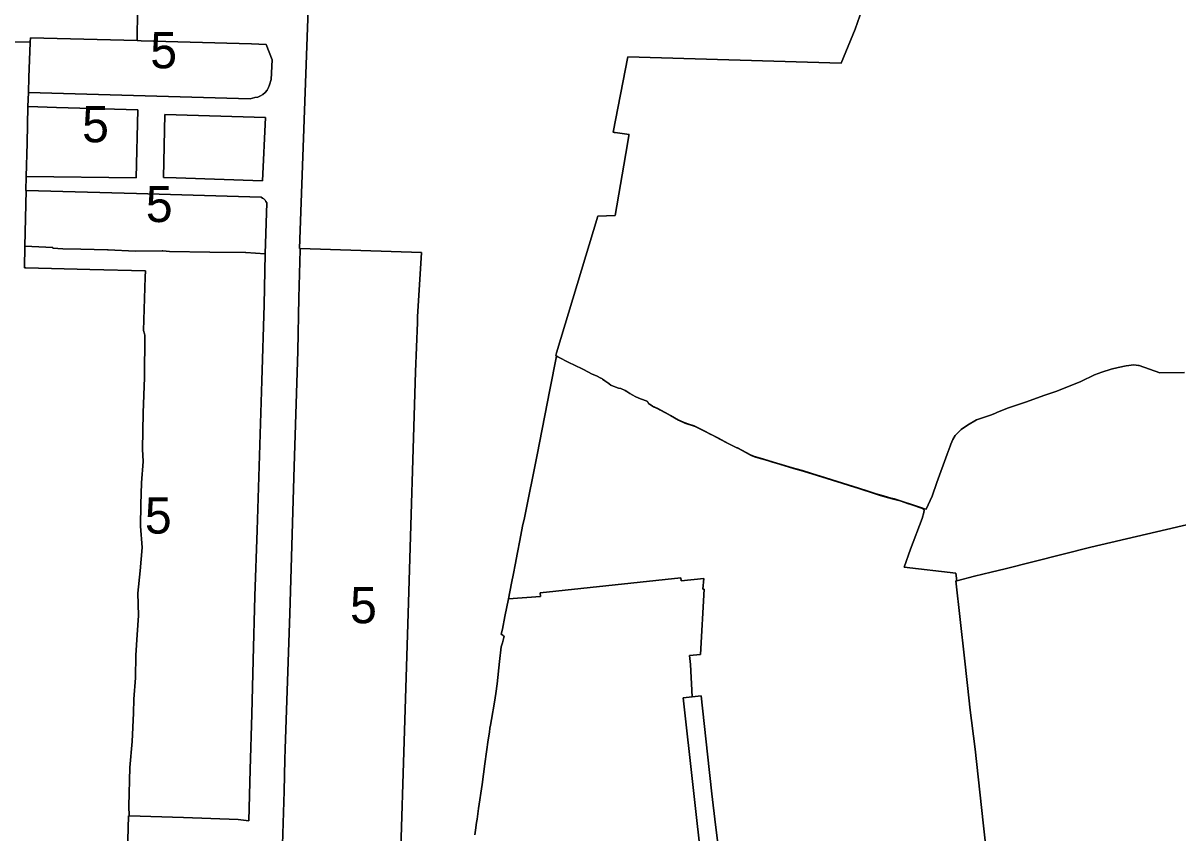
# Model space of a CAD drawing. Extents: x 598968 to 613553, y 4409678 to 4430833.
# Drawn here: x 607609.6 to 607993.4, y 4414615.3 to 4414884.2 of the extents above; entities that cross this region are included whole.
import ezdxf

# ---------------------------------------------------------------- set-up
doc = ezdxf.new("R2010")
doc.units = 0
for name, color, linetype in [('1', 7, 'Continuous'), ('Sòl Rústic Comú', 7, 'Continuous'), ('ZONA 5. CASES UNIFAMILIARS EN RENGLE', 7, 'Continuous')]:
    doc.layers.add(name, color=color, linetype=linetype)

msp = doc.modelspace()

# ---------------------------------------------------------------- linework, layer by layer
at = {"layer": '1'}
for points in [[(607695.7929, 4414611.4423), (607696.3329, 4414629.1471), (607696.6328, 4414639.682), (607696.7378, 4414643.1769), (607698.2226, 4414688.1015), (607699.6624, 4414736.921), (607700.5323, 4414764.7207), (607700.8523, 4414775.2006), (607701.2422, 4414792.9304), (607701.6922, 4414808.9202), (607701.7044, 4414809.3036), (607701.4745, 4414809.3111), (607705.1961, 4414913.2615)], [(607705.1961, 4414913.2615), (607701.4745, 4414809.3111), (607701.7044, 4414809.3036), (607742.0334, 4414807.9869), (607740.7036, 4414786.6868), (607740.6318, 4414784.7312), (607740.0324, 4414768.3637), (607737.6433, 4414691.7784), (607733.5467, 4414560.4563)], [(607759.6952, 4414614.5766), (607759.9221, 4414616.1535), (607760.2981, 4414618.6913), (607760.4589, 4414619.777), (607760.9969, 4414623.4073), (607762.1644, 4414631.3773), (607763.0889, 4414638.1899), (607764.1911, 4414646.1043), (607764.5697, 4414648.6681), (607764.7637, 4414649.9821), (607764.9219, 4414651.0531), (607765.251, 4414652.925), (607766.2654, 4414658.7227), (607766.7519, 4414661.503), (607767.1229, 4414664.7931), (607767.9606, 4414672.2233), (607768.5018, 4414677.023), (607768.8818, 4414678.3972), (607769.4918, 4414680.603), (607769.15, 4414680.6942), (607769.1836, 4414680.8159), (607768.5088, 4414681.1984), (607768.8654, 4414682.8773), (607769.7158, 4414687.1444), (607770.9217, 4414692.9729), (607771.9517, 4414698.1628), (607772.59, 4414701.4301), (607773.1211, 4414704.2333), (607773.9039, 4414708.3774), (607774.6458, 4414712.353), (607775.5416, 4414717.1527), (607776.2416, 4414719.8926), (607780.4022, 4414740.772), (607784.7037, 4414762.3579), (607786.8631, 4414773.5647), (607786.93, 4414773.5289), (607786.9427, 4414773.5715), (607786.621, 4414773.7408), (607786.8919, 4414774.6379), (607800.6147, 4414820.0657), (607806.3317, 4414820.244), (607810.4638, 4414844.0687), (607810.9228, 4414846.817), (607810.9499, 4414846.9794), (607810.9774, 4414847.1416), (607806.3432, 4414847.822), (607806.0024, 4414847.872), (607805.6617, 4414847.922), (607810.5357, 4414872.9836), (607881.5131, 4414870.8365), (607886.1694, 4414882.1555), (607893.059, 4414902.1653)], [(607599.3601, 4414877.8385), (607611.7702, 4414878.0005), (607611.9672, 4414878.0024), (607612.023, 4414879.3376), (607647.5056, 4414878.3639), (607647.6326, 4414888.5782)], [(607647.6326, 4414888.5782), (607647.5056, 4414878.3639), (607648.8026, 4414878.3283), (607685.4821, 4414877.319), (607690.3421, 4414877.0691), (607692.3721, 4414872.0092), (607691.9921, 4414865.4193), (607691.4973, 4414863.6759), (607691.1538, 4414862.7608), (607690.6649, 4414861.9144), (607690.0436, 4414861.1598), (607689.3069, 4414860.5174), (607688.4748, 4414860.0046), (607687.5699, 4414859.6353), (607686.6166, 4414859.4196), (607685.0122, 4414858.9992), (607611.3483, 4414861.1453), (607611.2312, 4414856.4714), (607611.4531, 4414856.4701), (607620.6531, 4414856.1951), (607647.7827, 4414855.429), (607647.2027, 4414832.7388), (607610.7332, 4414833.2782), (607610.6504, 4414833.2693), (607610.5342, 4414828.629), (607610.6331, 4414828.6288), (607647.3026, 4414827.5795), (607688.7321, 4414826.3303), (607689.2099, 4414826.0927), (607689.6419, 4414825.7796), (607690.0162, 4414825.3992), (607690.3222, 4414824.962), (607690.552, 4414824.4804), (607690.0221, 4414807.5906), (607689.6722, 4414790.6158), (607688.8923, 4414765.4011), (607687.3825, 4414715.8216), (607686.6225, 4414693.9219), (607686.0226, 4414672.642), (607685.5827, 4414654.6822), (607685.0828, 4414636.2924), (607684.6028, 4414619.2226), (607681.0729, 4414619.7125), (607662.9631, 4414620.3222), (607644.8685, 4414620.9312), (607644.6175, 4414620.9282), (607644.2638, 4414608.8167)], [(607930.4485, 4414602.7655), (607928.7045, 4414618.6149), (607926.0149, 4414643.0571), (607924.2543, 4414656.9392), (607924.1041, 4414658.1237), (607922.4006, 4414673.3189), (607919.5298, 4414698.9256), (607919.8579, 4414699.0063), (607919.5681, 4414701.5607), (607902.3508, 4414703.4984), (607904.55, 4414709.5152), (607908.38, 4414719.6451), (607908.9599, 4414721.6351), (607909.0799, 4414722.4151), (607908.9899, 4414722.5551), (607908.9371, 4414722.6372), (607908.8999, 4414722.6951), (607908.596, 4414722.9004), (607908.5299, 4414722.9451), (607904.6145, 4414724.2815), (607903.8657, 4414724.5371), (607901.03, 4414725.5049), (607898.3658, 4414726.242), (607897.2235, 4414726.5579), (607894.4435, 4414727.3486), (607893.4376, 4414727.663), (607886.3602, 4414729.9246), (607886.1984, 4414729.9742), (607881.6529, 4414731.3735), (607873.5294, 4414733.9135), (607868.8704, 4414735.3642), (607865.5804, 4414736.2241), (607860.935, 4414737.6524), (607858.6737, 4414738.3469), (607857.3349, 4414738.7572), (607856.5172, 4414738.9992), (607854.9901, 4414739.4606), (607853.0206, 4414740.0338), (607851.5906, 4414740.5738), (607848.6133, 4414742.2041), (607847.5944, 4414742.7482), (607846.3577, 4414743.3456), (607843.4666, 4414744.7545), (607841.3649, 4414745.8962), (607838.7007, 4414747.3435), (607838.1658, 4414747.6114), (607836.5039, 4414748.4437), (607836.0756, 4414748.6582), (607832.9708, 4414750.2133), (607829.5608, 4414751.3333), (607827.4008, 4414752.3132), (607824.7076, 4414753.8242), (607822.856, 4414754.8634), (607821.2004, 4414755.7926), (607820.8609, 4414755.983), (607819.0909, 4414756.723), (607818.7829, 4414756.9357), (607817.958, 4414757.5045), (607817.8009, 4414757.6129), (607817.4918, 4414757.8259), (607817.2918, 4414758.2259), (607817.2514, 4414758.2695), (607817.1512, 4414758.3778), (607817.0518, 4414758.4858), (607816.8418, 4414758.5908), (607816.6318, 4414758.6958), (607816.2902, 4414758.82), (607814.2119, 4414759.5757), (607812.9885, 4414760.2251), (607812.2269, 4414760.6295), (607811.2417, 4414761.208), (607810.2241, 4414761.8054), (607809.662, 4414762.1355), (607808.2871, 4414762.828), (607807.422, 4414762.9954), (607805.1621, 4414763.8653), (607804.9606, 4414763.9891), (607804.4065, 4414764.3296), (607804.3042, 4414764.3924), (607804.2021, 4414764.4552), (607803.5477, 4414764.9289), (607802.9764, 4414765.3424), (607802.1679, 4414765.9274), (607801.9, 4414766.1213), (607801.6322, 4414766.3151), (607800.1323, 4414766.9944), (607798.7622, 4414767.615), (607795.8524, 4414769.1179), (607792.6188, 4414770.6557), (607791.2124, 4414771.3246), (607787.2644, 4414773.4022), (607786.9427, 4414773.5715), (607786.93, 4414773.5289), (607786.8631, 4414773.5647), (607784.7037, 4414762.3579), (607780.4022, 4414740.772), (607776.2416, 4414719.8926), (607775.5416, 4414717.1527), (607774.6458, 4414712.353), (607773.9039, 4414708.3774), (607773.1211, 4414704.2333), (607772.59, 4414701.4301), (607771.9517, 4414698.1628), (607770.9217, 4414692.9729), (607781.4956, 4414693.7197), (607781.4016, 4414694.993), (607828.211, 4414699.9538), (607828.3205, 4414698.9195), (607835.8309, 4414699.714), (607835.4739, 4414696.2015), (607835.9409, 4414696.154), (607834.741, 4414674.5243), (607831.0611, 4414674.1642), (607831.4011, 4414671.1841), (607831.9321, 4414660.4261), (607834.9145, 4414660.7547), (607837.0481, 4414641.3878), (607838.5251, 4414628.1745), (607839.7201, 4414617.9318), (607841.0912, 4414606.5151)], [(607995.6037, 4414768.0943), (607987.4102, 4414768.0568), (607980.519, 4414770.4808), (607980.2933, 4414770.5059), (607978.7369, 4414770.6786), (607976.2066, 4414770.3509), (607973.552, 4414769.8496), (607971.1834, 4414769.262), (607968.0577, 4414768.2741), (607965.6165, 4414767.3243), (607961.1582, 4414765.1461), (607953.158, 4414761.9207), (607949.0942, 4414760.6464), (607942.7088, 4414758.3106), (607937.0593, 4414756.4076), (607933.441, 4414754.9568), (607932.4925, 4414754.5765), (607931.0672, 4414754.0049), (607930.8127, 4414753.9029), (607926.4892, 4414752.4001), (607923.4192, 4414750.7), (607921.3794, 4414749.26), (607919.3994, 4414747.27), (607918.5394, 4414745.85), (607917.9046, 4414744.2997), (607917.6579, 4414743.6336), (607916.695, 4414741.0338), (607913.2196, 4414731.6501), (607911.6797, 4414727.1102), (607909.76, 4414722.7834), (607909.1656, 4414722.8478), (607908.2198, 4414723.1601), (607899.1788, 4414726.1461), (607898.0559, 4414726.4567), (607894.7202, 4414727.3795), (607893.128, 4414727.8787), (607890.489, 4414728.707), (607887.3204, 4414729.6892), (607881.9804, 4414731.389), (607876.3661, 4414733.1482), (607871.7652, 4414734.5807), (607868.5608, 4414735.5784), (607865.2708, 4414736.4382), (607860.8171, 4414737.8102), (607860.0682, 4414738.0377), (607854.6806, 4414739.6744), (607852.7111, 4414740.2476), (607851.2812, 4414740.7876), (607846.9954, 4414743.0926), (607846.8283, 4414743.1825), (607843.9376, 4414744.578), (607840.6619, 4414746.3235), (607837.6359, 4414747.9353), (607836.1946, 4414748.6571), (607832.6615, 4414750.4266), (607830.8848, 4414750.9823), (607829.2516, 4414751.5465), (607827.0916, 4414752.5264), (607823.9724, 4414754.2764), (607820.5518, 4414756.196), (607818.7829, 4414756.9357), (607819.0909, 4414756.723), (607820.8609, 4414755.983), (607821.2004, 4414755.7926), (607822.856, 4414754.8634), (607824.7076, 4414753.8242), (607827.4008, 4414752.3132), (607829.5608, 4414751.3333), (607832.9708, 4414750.2133), (607836.0756, 4414748.6582), (607836.5039, 4414748.4437), (607838.1658, 4414747.6114), (607838.7007, 4414747.3435), (607841.3649, 4414745.8962), (607843.4666, 4414744.7545), (607846.3577, 4414743.3456), (607847.5944, 4414742.7482), (607848.6133, 4414742.2041), (607851.5906, 4414740.5738), (607853.0206, 4414740.0338), (607854.9901, 4414739.4606), (607856.5172, 4414738.9992), (607857.3349, 4414738.7572), (607858.6737, 4414738.3469), (607860.935, 4414737.6524), (607865.5804, 4414736.2241), (607868.8704, 4414735.3642), (607873.5294, 4414733.9135), (607881.6529, 4414731.3735), (607886.1984, 4414729.9742), (607886.3602, 4414729.9246), (607893.4376, 4414727.663), (607894.4435, 4414727.3486), (607897.2235, 4414726.5579), (607898.3658, 4414726.242), (607901.03, 4414725.5049), (607903.8657, 4414724.5371), (607904.6145, 4414724.2815), (607908.5299, 4414722.9451), (607908.596, 4414722.9004), (607908.8999, 4414722.6951), (607908.9371, 4414722.6372), (607908.9899, 4414722.5551), (607909.0799, 4414722.4151), (607908.9599, 4414721.6351), (607908.38, 4414719.6451), (607904.55, 4414709.5152), (607902.3508, 4414703.4984), (607919.5681, 4414701.5607), (607919.8579, 4414699.0063), (607925.8211, 4414700.4747), (607931.2735, 4414701.8173), (607935.943, 4414702.967), (607964.4644, 4414710.1914), (608001.4488, 4414718.8069)], [(608001.4488, 4414718.8069), (607964.4644, 4414710.1914), (607935.943, 4414702.967), (607931.2735, 4414701.8173), (607925.8211, 4414700.4747), (607919.8579, 4414699.0063), (607919.5298, 4414698.9256), (607922.4006, 4414673.3189), (607924.1041, 4414658.1237), (607924.2543, 4414656.9392), (607926.0149, 4414643.0571), (607928.7045, 4414618.6149), (607930.4485, 4414602.7655)], [(607835.4425, 4414601.5212), (607829.0111, 4414660.1042), (607831.9321, 4414660.4261), (607831.4011, 4414671.1841), (607831.0611, 4414674.1642), (607834.741, 4414674.5243), (607835.9409, 4414696.154), (607835.4739, 4414696.2015), (607835.8309, 4414699.714), (607828.3205, 4414698.9195), (607828.211, 4414699.9538), (607781.4016, 4414694.993), (607781.4956, 4414693.7197), (607770.9217, 4414692.9729), (607769.7158, 4414687.1444), (607768.8654, 4414682.8773), (607768.5088, 4414681.1984), (607769.1836, 4414680.8159), (607769.15, 4414680.6942), (607769.4918, 4414680.603), (607768.8818, 4414678.3972), (607768.5018, 4414677.023), (607767.9606, 4414672.2233), (607767.1229, 4414664.7931), (607766.7519, 4414661.503), (607766.2654, 4414658.7227), (607765.251, 4414652.925), (607764.9219, 4414651.0531), (607764.7637, 4414649.9821), (607764.5697, 4414648.6681), (607764.1911, 4414646.1043), (607763.0889, 4414638.1899), (607762.1644, 4414631.3773), (607760.9969, 4414623.4073), (607760.4589, 4414619.777), (607760.2981, 4414618.6913), (607759.9221, 4414616.1535), (607759.6952, 4414614.5766)], [(607841.0912, 4414606.5151), (607839.7201, 4414617.9318), (607838.5251, 4414628.1745), (607837.0481, 4414641.3878), (607834.9145, 4414660.7547), (607831.9321, 4414660.4261), (607829.0111, 4414660.1042), (607835.4425, 4414601.5212)]]:
    msp.add_lwpolyline(points, dxfattribs=at)
for points in [[(607660.4326, 4414832.8391), (607656.2109, 4414832.9469), (607656.7455, 4414853.861), (607690.1922, 4414852.8394), (607689.1522, 4414831.7696)], [(607690.1922, 4414852.8394), (607656.7455, 4414853.861), (607656.2109, 4414832.9469), (607660.4326, 4414832.8391), (607689.1522, 4414831.7696)]]:
    msp.add_lwpolyline(points, close=True, dxfattribs=at)
at = {"layer": 'Sòl Rústic Comú'}
for points in [[(607893.059, 4414902.1653), (607886.1694, 4414882.1555), (607881.5131, 4414870.8365), (607810.5357, 4414872.9836), (607805.6617, 4414847.922), (607806.0024, 4414847.872), (607806.3432, 4414847.822), (607810.9774, 4414847.1416), (607810.9499, 4414846.9794), (607810.9228, 4414846.817), (607810.4638, 4414844.0687), (607806.3317, 4414820.244), (607800.6147, 4414820.0657), (607786.8919, 4414774.6379), (607786.621, 4414773.7408), (607786.9427, 4414773.5715), (607787.2644, 4414773.4022), (607791.2124, 4414771.3246), (607792.6188, 4414770.6557), (607795.8524, 4414769.1179), (607798.7622, 4414767.615), (607800.1323, 4414766.9944), (607801.6322, 4414766.3151), (607801.9, 4414766.1213), (607802.1679, 4414765.9274), (607802.9764, 4414765.3424), (607803.5477, 4414764.9289), (607804.2021, 4414764.4552), (607804.3042, 4414764.3924), (607804.4065, 4414764.3296), (607804.9606, 4414763.9891), (607805.1621, 4414763.8653), (607807.422, 4414762.9954), (607808.2871, 4414762.828), (607809.662, 4414762.1355), (607810.2241, 4414761.8054), (607811.2417, 4414761.208), (607812.2269, 4414760.6295), (607812.9885, 4414760.2251), (607814.2119, 4414759.5757), (607816.2902, 4414758.82), (607816.6318, 4414758.6958), (607816.8418, 4414758.5908), (607817.0518, 4414758.4858), (607817.1512, 4414758.3778), (607817.2514, 4414758.2695), (607817.2918, 4414758.2259), (607817.4918, 4414757.8259), (607817.8009, 4414757.6129), (607817.958, 4414757.5045), (607818.7829, 4414756.9357), (607820.5518, 4414756.196), (607823.9724, 4414754.2764), (607827.0916, 4414752.5264), (607829.2516, 4414751.5465), (607830.8848, 4414750.9823), (607832.6615, 4414750.4266), (607836.1946, 4414748.6571), (607837.6359, 4414747.9353), (607840.6619, 4414746.3235), (607843.9376, 4414744.578), (607846.8283, 4414743.1825), (607846.9954, 4414743.0926), (607851.2812, 4414740.7876), (607852.7111, 4414740.2476), (607854.6806, 4414739.6744), (607860.0682, 4414738.0377), (607860.8171, 4414737.8102), (607865.2708, 4414736.4382), (607868.5608, 4414735.5784), (607871.7652, 4414734.5807), (607876.3661, 4414733.1482), (607881.9804, 4414731.389), (607887.3204, 4414729.6892), (607890.489, 4414728.707), (607893.128, 4414727.8787), (607894.7202, 4414727.3795), (607898.0559, 4414726.4567), (607899.1788, 4414726.1461), (607908.2198, 4414723.1601), (607909.1656, 4414722.8478), (607909.76, 4414722.7834), (607911.6797, 4414727.1102), (607913.2196, 4414731.6501), (607916.695, 4414741.0338), (607917.6579, 4414743.6336), (607917.9046, 4414744.2997), (607918.5394, 4414745.85), (607919.3994, 4414747.27), (607921.3794, 4414749.26), (607923.4192, 4414750.7), (607926.4892, 4414752.4001), (607930.8127, 4414753.9029), (607931.0672, 4414754.0049), (607932.4925, 4414754.5765), (607933.441, 4414754.9568), (607937.0593, 4414756.4076), (607942.7088, 4414758.3106), (607949.0942, 4414760.6464), (607953.158, 4414761.9207), (607961.1582, 4414765.1461), (607965.6165, 4414767.3243), (607968.0577, 4414768.2741), (607971.1834, 4414769.262), (607973.552, 4414769.8496), (607976.2066, 4414770.3509), (607978.7369, 4414770.6786), (607980.2933, 4414770.5059), (607980.519, 4414770.4808), (607987.4102, 4414768.0568), (607995.6037, 4414768.0943)], [(607644.2638, 4414608.8167), (607644.6175, 4414620.9282), (607644.8685, 4414620.9312), (607644.7106, 4414624.118), (607645.0848, 4414636.9325), (607645.8032, 4414645.6016), (607646.2399, 4414655.0614), (607646.4532, 4414659.6814), (607646.9731, 4414666.7213), (607647.0915, 4414674.2733), (607647.5131, 4414681.0413), (607647.983, 4414687.4812), (607647.758, 4414694.8911), (607648.5482, 4414702.2908), (607649.2029, 4414710.021), (607648.6529, 4414717.1709), (607648.7473, 4414724.333), (607649.0029, 4414731.5407), (607649.5328, 4414738.5606), (607649.2928, 4414742.6906), (607649.5408, 4414754.7862), (607649.8927, 4414766.4603), (607650.0227, 4414780.5302), (607649.9171, 4414780.9578), (607649.6327, 4414782.1101), (607650.2059, 4414799.8554), (607650.2726, 4414801.9199), (607631.732, 4414802.3938), (607610.515, 4414802.9382), (607610.0977, 4414802.9489), (607610.2131, 4414810.0791), (607610.6331, 4414828.6288), (607610.5342, 4414828.629), (607610.6504, 4414833.2693), (607610.9273, 4414844.3303), (607611.2312, 4414856.4714), (607611.3483, 4414861.1453), (607611.4757, 4414866.236), (607611.9495, 4414877.5795), (607611.9672, 4414878.0024), (607611.7702, 4414878.0005), (607599.3601, 4414877.8385)]]:
    msp.add_lwpolyline(points, dxfattribs=at)
at = {"layer": 'ZONA 5. CASES UNIFAMILIARS EN RENGLE'}
for points in [[(607647.5056, 4414878.3639), (607612.023, 4414879.3376), (607611.9672, 4414878.0024), (607611.9495, 4414877.5795), (607611.4757, 4414866.236), (607611.3483, 4414861.1453), (607685.0122, 4414858.9992), (607686.6166, 4414859.4196), (607687.5699, 4414859.6353), (607688.4748, 4414860.0046), (607689.3069, 4414860.5174), (607690.0436, 4414861.1598), (607690.6649, 4414861.9144), (607691.1538, 4414862.7608), (607691.4973, 4414863.6759), (607691.9921, 4414865.4193), (607692.3721, 4414872.0092), (607690.3421, 4414877.0691), (607685.4821, 4414877.319), (607648.8026, 4414878.3283)], [(607610.6504, 4414833.2693), (607610.7332, 4414833.2782), (607647.2027, 4414832.7388), (607647.7827, 4414855.429), (607620.6531, 4414856.1951), (607611.4531, 4414856.4701), (607611.2312, 4414856.4714), (607610.9273, 4414844.3303)], [(607690.0221, 4414807.5906), (607690.552, 4414824.4804), (607690.3222, 4414824.962), (607690.0162, 4414825.3992), (607689.6419, 4414825.7796), (607689.2099, 4414826.0927), (607688.7321, 4414826.3303), (607647.3026, 4414827.5795), (607610.6331, 4414828.6288), (607610.2131, 4414810.0791), (607619.513, 4414809.6992), (607619.513, 4414809.4192), (607622.8129, 4414809.2593), (607628.7628, 4414809.1294), (607637.6527, 4414808.8996), (607637.8446, 4414808.889), (607646.7927, 4414808.3897), (607655.8431, 4414808.5563), (607656.0425, 4414808.5599), (607658.2826, 4414808.34), (607671.7012, 4414808.0902), (607671.7074, 4414808.0902), (607683.5667, 4414808.0105), (607683.6022, 4414808.0105)], [(607690.0221, 4414807.5906), (607683.6022, 4414808.0105), (607683.5667, 4414808.0105), (607671.7074, 4414808.0902), (607671.7012, 4414808.0902), (607658.2826, 4414808.34), (607656.0425, 4414808.5599), (607655.8431, 4414808.5563), (607646.7927, 4414808.3897), (607637.8446, 4414808.889), (607637.6527, 4414808.8996), (607628.7628, 4414809.1294), (607622.8129, 4414809.2593), (607619.513, 4414809.4192), (607619.513, 4414809.6992), (607610.2131, 4414810.0791), (607610.0977, 4414802.9489), (607610.515, 4414802.9382), (607631.732, 4414802.3938), (607650.2726, 4414801.9199), (607650.2059, 4414799.8554), (607649.6327, 4414782.1101), (607649.9171, 4414780.9578), (607650.0227, 4414780.5302), (607649.8927, 4414766.4603), (607649.5408, 4414754.7862), (607649.2928, 4414742.6906), (607649.5328, 4414738.5606), (607649.0029, 4414731.5407), (607648.7473, 4414724.333), (607648.6529, 4414717.1709), (607649.2029, 4414710.021), (607648.5482, 4414702.2908), (607647.758, 4414694.8911), (607647.983, 4414687.4812), (607647.5131, 4414681.0413), (607647.0915, 4414674.2733), (607646.9731, 4414666.7213), (607646.4532, 4414659.6814), (607646.2399, 4414655.0614), (607645.8032, 4414645.6016), (607645.0848, 4414636.9325), (607644.7106, 4414624.118), (607644.8685, 4414620.9312), (607662.9631, 4414620.3222), (607681.0729, 4414619.7125), (607684.6028, 4414619.2226), (607685.0828, 4414636.2924), (607685.5827, 4414654.6822), (607686.0226, 4414672.642), (607686.6225, 4414693.9219), (607687.3825, 4414715.8216), (607688.8923, 4414765.4011), (607689.6722, 4414790.6158)], [(607733.5467, 4414560.4563), (607737.6433, 4414691.7784), (607740.0324, 4414768.3637), (607740.6318, 4414784.7312), (607740.7036, 4414786.6868), (607742.0334, 4414807.9869), (607701.7044, 4414809.3036), (607701.6922, 4414808.9202), (607701.2422, 4414792.9304), (607700.8523, 4414775.2006), (607700.5323, 4414764.7207), (607699.6624, 4414736.921), (607698.2226, 4414688.1015), (607696.7378, 4414643.1769), (607696.6328, 4414639.682), (607696.3329, 4414629.1471), (607695.7929, 4414611.4423), (607695.063, 4414589.9275), (607694.813, 4414582.5826), (607694.6131, 4414568.8428), (607694.4731, 4414562.0329), (607712.6129, 4414561.3232)]]:
    msp.add_lwpolyline(points, close=True, dxfattribs=at)

# ---------------------------------------------------------------- texts
for p in [(607651.8602, 4414869.1684), (607629.2166, 4414844.6051), (607650.3826, 4414818.1097), (607650.0599, 4414714.6508), (607718.2533, 4414684.88)]:
    msp.add_text('5', height=12, dxfattribs=at).set_placement(p)

doc.saveas('drawing.dxf')
